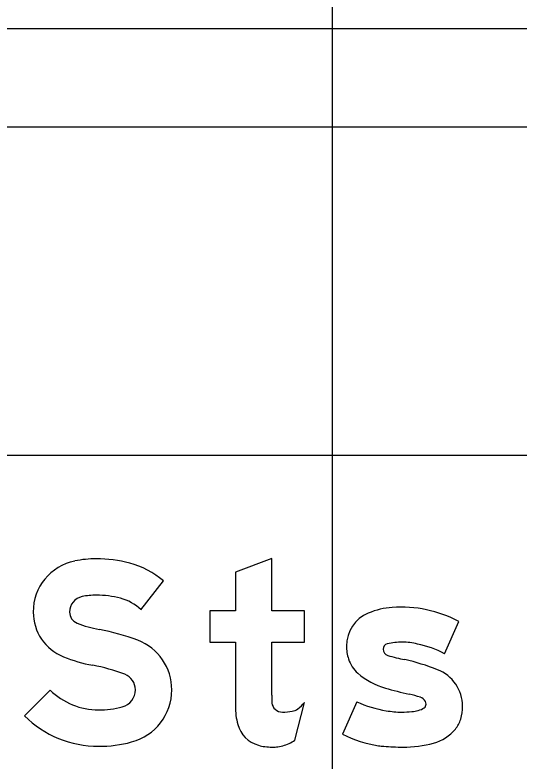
# Model space of a CAD drawing. Extents: x 1797809 to 2198143, y 249608 to 1237864.
# Drawn here: x 2194663.754 to 2194666.826, y 1237207.243 to 1237211.787 of the extents above; entities that cross this region are included whole.
import ezdxf

# ---------------------------------------------------------------- set-up
doc = ezdxf.new("R2010")
doc.units = 0
for name, color, linetype in [('GSBWFILL', 7, 'Continuous'), ('GSCOLORFILL', 7, 'Continuous'), ('GSOUTLINE', 7, 'Continuous'), ('GSSHT', 7, 'Continuous')]:
    doc.layers.add(name, color=color, linetype=linetype)

msp = doc.modelspace()

# ---------------------------------------------------------------- linework, layer by layer
at = {"layer": 'GSBWFILL'}
for p, q in [((2194666.3721, 1237207.896), (2194666.4581, 1237208.0934)), ((2194665.4599, 1237207.3704), (2194665.5182, 1237207.5996)), ((2194665.8367, 1237207.6039), (2194665.7507, 1237207.4066)), ((2194665.7507, 1237207.4066), (2194665.7507, 1237207.4066))]:
    msp.add_line(p, q, dxfattribs=at)
for points in [[(2194665.3189, 1237207.6432), (2194665.3189, 1237207.9671), (2194665.5182, 1237207.9671), (2194665.5182, 1237208.158), (2194665.3189, 1237208.158), (2194665.3189, 1237208.4764), (2194665.0975, 1237208.3924), (2194665.0975, 1237208.158), (2194664.9425, 1237208.158), (2194664.9425, 1237207.9671), (2194665.0975, 1237207.9671), (2194665.0975, 1237207.5763)], [(2194664.5218, 1237208.1647), (2194664.6587, 1237208.3395)], [(2194663.969, 1237207.6752), (2194663.8131, 1237207.5179)]]:
    msp.add_lwpolyline(points, dxfattribs=at)
for centre, major_axis, ratio, start_param, end_param in [((2194664.1829, 1237208.1504), (0, 0.3172), 0.999994, 0.202758, 1.570796), ((2194664.2504, 1237207.8222), (0, 0.6523), 0.999994, 0, 0.202758), ((2194664.2504, 1237207.6746), (0, 0.7999), 0.999994, 6.026234, 6.283185), ((2194664.3246, 1237207.9571), (0, 0.5078), 0.999994, 5.565152, 6.026234), ((2194664.1829, 1237208.1504), (0, 0.0957), 0.999994, 0.202758, 1.570796), ((2194664.2504, 1237207.8222), (0, 0.4308), 0.999994, 0, 0.202758), ((2194664.2504, 1237207.6746), (0, 0.5784), 0.999994, 6.026234, 6.283185), ((2194664.3246, 1237207.9571), (0, 0.2864), 0.999994, 5.523837, 6.026234), ((2194666.0861, 1237207.7176), (0, 0.462), 0.999998, 0.071378, 0.398007), ((2194666.1056, 1237207.4212), (0, 0.759), 0.999998, 5.800291, 6.352301), ((2194664.1596, 1237208.1504), (0, 0.2938), 0.999994, 1.570796, 2.761249), ((2194664.1596, 1237208.1504), (0, 0.0724), 0.999994, 1.570796, 2.761249), ((2194665.9912, 1237207.9434), (0, 0.217), 0.999998, 0.398006, 1.570796), ((2194664.4009, 1237208.7539), (0, 0.7224), 0.999994, 2.761249, 2.95744), ((2194664.0218, 1237206.7186), (0, 1.348), 0.999994, 5.918637, 6.099033), ((2194664.3874, 1237207.6766), (0, 0.3226), 0.999994, 4.712389, 5.918637), ((2194666.0334, 1237207.9434), (0, 0.2592), 0.999998, 1.570796, 1.879779), ((2194666.0302, 1237207.9237), (0, 0.0332), 0.999998, 0.21891, 1.570796), ((2194666.1142, 1237207.5829), (0, 0.3842), 0.999998, 0, 0.239757), ((2194666.1142, 1237207.6033), (0, 0.3638), 0.999998, 6.027142, 6.283185), ((2194666.0886, 1237207.3637), (0, 0.6031), 0.999998, 5.793797, 6.086746), ((2194666.0357, 1237207.9237), (0, 0.0388), 0.999998, 1.570796, 2.88808), ((2194664.4009, 1237208.7539), (0, 0.9438), 0.999994, 2.761249, 2.95744), ((2194665.9711, 1237207.9235), (0, 0.1938), 0.999998, 1.879779, 2.42566), ((2194666.274, 1237208.6753), (0, 0.8272), 0.999998, 2.83708, 2.965597), ((2194665.8396, 1237206.5829), (0, 1.3103), 0.999998, 5.901211, 6.060377), ((2194664.0218, 1237206.7186), (0, 1.1265), 0.999994, 5.918637, 6.099033), ((2194664.3874, 1237207.6766), (0, 0.1011), 0.999994, 4.712389, 5.918637), ((2194666.1269, 1237208.1027), (0, 0.4312), 0.999998, 2.42566, 2.869403), ((2194666.2435, 1237207.5763), (0, 0.2381), 0.999998, 4.712389, 5.919951), ((2194664.2639, 1237207.9727), (0, 0.4189), 0.999994, 2.360607, 3.141593), ((2194664.381, 1237207.6766), (0, 0.1075), 0.999994, 3.401517, 4.712389), ((2194664.381, 1237207.6766), (0, 0.3289), 0.999994, 3.401517, 4.712389), ((2194666.751, 1237210.2468), (0, 2.6643), 0.999998, 2.860128, 2.916667), ((2194666.7051, 1237207.6432), (0, 1.3862), 0.999997, 1.570796, 1.606005), ((2194665.8796, 1237206.4862), (0, 1.1959), 0.999998, 5.990951, 6.04928), ((2194666.2054, 1237207.5783), (0, 0.0564), 0.999998, 5.20773, 5.944931), ((2194664.2639, 1237208.117), (0, 0.5632), 0.999994, 3.141593, 3.401517), ((2194665.5271, 1237207.5763), (0, 0.4297), 0.999997, 1.570796, 1.830698), ((2194665.3825, 1237207.6052), (0, 0.0637), 0.999997, 1.74085, 2.407828), ((2194665.3725, 1237207.7083), (0, 0.1818), 0.999997, 3.756278, 4.071638), ((2194666.1149, 1237208.1993), (0, 0.6571), 0.999998, 2.70455, 2.991718), ((2194666.2332, 1237207.5882), (0, 0.0256), 0.999998, 3.769232, 4.712389), ((2194666.2186, 1237207.5882), (0, 0.0402), 0.999998, 4.712389, 5.146352), ((2194666.2036, 1237207.5763), (0, 0.2779), 0.999998, 4.42655, 4.712389), ((2194665.3845, 1237207.6074), (0, 0.0667), 0.999997, 2.407828, 3.141593), ((2194665.3845, 1237207.8904), (0, 0.3497), 0.999997, 3.141593, 3.310762), ((2194665.4294, 1237207.6276), (0, 0.083), 0.999997, 3.310762, 3.756278), ((2194666.1103, 1237208.0444), (0, 0.5036), 0.999998, 2.95481, 3.141593), ((2194666.1103, 1237208.173), (0, 0.6322), 0.999998, 3.141593, 3.238422), ((2194666.1672, 1237207.6937), (0, 0.15), 0.999998, 3.169414, 3.711965), ((2194664.2639, 1237207.9727), (0, 0.6403), 0.999994, 2.360607, 3.141593), ((2194666.3109, 1237207.5448), (0, 0.1661), 0.999998, 4.009587, 4.42655), ((2194665.2858, 1237207.5121), (0, 0.1799), 0.999997, 1.830698, 2.869526), ((2194666.2338, 1237207.6063), (0, 0.2647), 0.999998, 3.41426, 4.020407), ((2194666.0666, 1237208.0132), (0, 0.6839), 0.999998, 2.661561, 2.999689), ((2194664.2639, 1237208.117), (0, 0.7846), 0.999994, 3.141593, 3.401517), ((2194665.3118, 1237207.5882), (0, 0.2634), 0.999997, 3.427755, 3.738844), ((2194666.1173, 1237208.0804), (0, 0.7528), 0.999998, 3.141593, 3.39368), ((2194665.3189, 1237207.6308), (0, 0.3032), 0.999997, 2.869526, 3.141593), ((2194665.3189, 1237207.7643), (0, 0.4367), 0.999997, 3.141593, 3.205734), ((2194665.3354, 1237207.5081), (0, 0.1799), 0.999997, 3.205734, 3.427755), ((2194666.0481, 1237207.8842), (0, 0.5536), 0.999998, 2.999689, 3.056979), ((2194666.1173, 1237208.6876), (0, 1.3599), 0.999998, 3.056204, 3.141593)]:
    msp.add_ellipse(centre, major_axis=major_axis, ratio=ratio, start_param=start_param, end_param=end_param, dxfattribs=at)
at = {"layer": 'GSCOLORFILL'}
for p, q in [((2194650.2188, 1237211.7037), (2194671.6973, 1237211.7037)), ((2194666.3721, 1237207.896), (2194666.4581, 1237208.0934)), ((2194665.4599, 1237207.3704), (2194665.5182, 1237207.5996)), ((2194665.8367, 1237207.6039), (2194665.7507, 1237207.4066)), ((2194665.7507, 1237207.4066), (2194665.7507, 1237207.4066))]:
    msp.add_line(p, q, dxfattribs=at)
for points in [[(2194665.3189, 1237207.6432), (2194665.3189, 1237207.9671), (2194665.5182, 1237207.9671), (2194665.5182, 1237208.158), (2194665.3189, 1237208.158), (2194665.3189, 1237208.4764), (2194665.0975, 1237208.3924), (2194665.0975, 1237208.158), (2194664.9425, 1237208.158), (2194664.9425, 1237207.9671), (2194665.0975, 1237207.9671), (2194665.0975, 1237207.5763)], [(2194664.5218, 1237208.1647), (2194664.6587, 1237208.3395)], [(2194663.969, 1237207.6752), (2194663.8131, 1237207.5179)]]:
    msp.add_lwpolyline(points, dxfattribs=at)
for centre, major_axis, ratio, start_param, end_param in [((2194664.1829, 1237208.1504), (0, 0.3172), 0.999994, 0.202758, 1.570796), ((2194664.2504, 1237207.8222), (0, 0.6523), 0.999994, 0, 0.202758), ((2194664.2504, 1237207.6746), (0, 0.7999), 0.999994, 6.026234, 6.283185), ((2194664.3246, 1237207.9571), (0, 0.5078), 0.999994, 5.565152, 6.026234), ((2194664.1829, 1237208.1504), (0, 0.0957), 0.999994, 0.202758, 1.570796), ((2194664.2504, 1237207.8222), (0, 0.4308), 0.999994, 0, 0.202758), ((2194664.2504, 1237207.6746), (0, 0.5784), 0.999994, 6.026234, 6.283185), ((2194664.3246, 1237207.9571), (0, 0.2864), 0.999994, 5.523837, 6.026234), ((2194666.0861, 1237207.7176), (0, 0.462), 0.999998, 0.071378, 0.398007), ((2194666.1056, 1237207.4212), (0, 0.759), 0.999998, 5.800291, 6.352301), ((2194664.1596, 1237208.1504), (0, 0.2938), 0.999994, 1.570796, 2.761249), ((2194664.1596, 1237208.1504), (0, 0.0724), 0.999994, 1.570796, 2.761249), ((2194665.9912, 1237207.9434), (0, 0.217), 0.999998, 0.398006, 1.570796), ((2194664.4009, 1237208.7539), (0, 0.7224), 0.999994, 2.761249, 2.95744), ((2194664.0218, 1237206.7186), (0, 1.348), 0.999994, 5.918637, 6.099033), ((2194664.3874, 1237207.6766), (0, 0.3226), 0.999994, 4.712389, 5.918637), ((2194666.0334, 1237207.9434), (0, 0.2592), 0.999998, 1.570796, 1.879779), ((2194666.0302, 1237207.9237), (0, 0.0332), 0.999998, 0.21891, 1.570796), ((2194666.1142, 1237207.5829), (0, 0.3842), 0.999998, 0, 0.239757), ((2194666.1142, 1237207.6033), (0, 0.3638), 0.999998, 6.027142, 6.283185), ((2194666.0886, 1237207.3637), (0, 0.6031), 0.999998, 5.793797, 6.086746), ((2194666.0357, 1237207.9237), (0, 0.0388), 0.999998, 1.570796, 2.88808), ((2194664.4009, 1237208.7539), (0, 0.9438), 0.999994, 2.761249, 2.95744), ((2194665.9711, 1237207.9235), (0, 0.1938), 0.999998, 1.879779, 2.42566), ((2194666.274, 1237208.6753), (0, 0.8272), 0.999998, 2.83708, 2.965597), ((2194665.8396, 1237206.5829), (0, 1.3103), 0.999998, 5.901211, 6.060377), ((2194664.0218, 1237206.7186), (0, 1.1265), 0.999994, 5.918637, 6.099033), ((2194664.3874, 1237207.6766), (0, 0.1011), 0.999994, 4.712389, 5.918637), ((2194666.1269, 1237208.1027), (0, 0.4312), 0.999998, 2.42566, 2.869403), ((2194666.2435, 1237207.5763), (0, 0.2381), 0.999998, 4.712389, 5.919951), ((2194664.2639, 1237207.9727), (0, 0.4189), 0.999994, 2.360607, 3.141593), ((2194664.381, 1237207.6766), (0, 0.1075), 0.999994, 3.401517, 4.712389), ((2194664.381, 1237207.6766), (0, 0.3289), 0.999994, 3.401517, 4.712389), ((2194666.751, 1237210.2468), (0, 2.6643), 0.999998, 2.860128, 2.916667), ((2194666.7051, 1237207.6432), (0, 1.3862), 0.999997, 1.570796, 1.606005), ((2194665.8796, 1237206.4862), (0, 1.1959), 0.999998, 5.990951, 6.04928), ((2194666.2054, 1237207.5783), (0, 0.0564), 0.999998, 5.20773, 5.944931), ((2194664.2639, 1237208.117), (0, 0.5632), 0.999994, 3.141593, 3.401517), ((2194665.5271, 1237207.5763), (0, 0.4297), 0.999997, 1.570796, 1.830698), ((2194665.3825, 1237207.6052), (0, 0.0637), 0.999997, 1.74085, 2.407828), ((2194665.3725, 1237207.7083), (0, 0.1818), 0.999997, 3.756278, 4.071638), ((2194666.1149, 1237208.1993), (0, 0.6571), 0.999998, 2.70455, 2.991718), ((2194666.2332, 1237207.5882), (0, 0.0256), 0.999998, 3.769232, 4.712389), ((2194666.2186, 1237207.5882), (0, 0.0402), 0.999998, 4.712389, 5.146352), ((2194666.2036, 1237207.5763), (0, 0.2779), 0.999998, 4.42655, 4.712389), ((2194665.3845, 1237207.6074), (0, 0.0667), 0.999997, 2.407828, 3.141593), ((2194665.3845, 1237207.8904), (0, 0.3497), 0.999997, 3.141593, 3.310762), ((2194665.4294, 1237207.6276), (0, 0.083), 0.999997, 3.310762, 3.756278), ((2194666.1103, 1237208.0444), (0, 0.5036), 0.999998, 2.95481, 3.141593), ((2194666.1103, 1237208.173), (0, 0.6322), 0.999998, 3.141593, 3.238422), ((2194666.1672, 1237207.6937), (0, 0.15), 0.999998, 3.169414, 3.711965), ((2194664.2639, 1237207.9727), (0, 0.6403), 0.999994, 2.360607, 3.141593), ((2194666.3109, 1237207.5448), (0, 0.1661), 0.999998, 4.009587, 4.42655), ((2194665.2858, 1237207.5121), (0, 0.1799), 0.999997, 1.830698, 2.869526), ((2194666.2338, 1237207.6063), (0, 0.2647), 0.999998, 3.41426, 4.020407), ((2194666.0666, 1237208.0132), (0, 0.6839), 0.999998, 2.661561, 2.999689), ((2194664.2639, 1237208.117), (0, 0.7846), 0.999994, 3.141593, 3.401517), ((2194665.3118, 1237207.5882), (0, 0.2634), 0.999997, 3.427755, 3.738844), ((2194666.1173, 1237208.0804), (0, 0.7528), 0.999998, 3.141593, 3.39368), ((2194665.3189, 1237207.6308), (0, 0.3032), 0.999997, 2.869526, 3.141593), ((2194665.3189, 1237207.7643), (0, 0.4367), 0.999997, 3.141593, 3.205734), ((2194665.3354, 1237207.5081), (0, 0.1799), 0.999997, 3.205734, 3.427755), ((2194666.0481, 1237207.8842), (0, 0.5536), 0.999998, 2.999689, 3.056979), ((2194666.1173, 1237208.6876), (0, 1.3599), 0.999998, 3.056204, 3.141593)]:
    msp.add_ellipse(centre, major_axis=major_axis, ratio=ratio, start_param=start_param, end_param=end_param, dxfattribs=at)
at = {"layer": 'GSOUTLINE'}
for p, q in [((2194666.3721, 1237207.896), (2194666.4581, 1237208.0934)), ((2194665.4599, 1237207.3704), (2194665.5182, 1237207.5996)), ((2194665.8367, 1237207.6039), (2194665.7507, 1237207.4066)), ((2194665.7507, 1237207.4066), (2194665.7507, 1237207.4066))]:
    msp.add_line(p, q, dxfattribs=at)
for points in [[(2194665.3189, 1237207.6432), (2194665.3189, 1237207.9671), (2194665.5182, 1237207.9671), (2194665.5182, 1237208.158), (2194665.3189, 1237208.158), (2194665.3189, 1237208.4764), (2194665.0975, 1237208.3924), (2194665.0975, 1237208.158), (2194664.9425, 1237208.158), (2194664.9425, 1237207.9671), (2194665.0975, 1237207.9671), (2194665.0975, 1237207.5763)], [(2194664.5218, 1237208.1647), (2194664.6587, 1237208.3395)], [(2194663.969, 1237207.6752), (2194663.8131, 1237207.5179)]]:
    msp.add_lwpolyline(points, dxfattribs=at)
for centre, major_axis, ratio, start_param, end_param in [((2194664.1829, 1237208.1504), (0, 0.3172), 0.999994, 0.202758, 1.570796), ((2194664.2504, 1237207.8222), (0, 0.6523), 0.999994, 0, 0.202758), ((2194664.2504, 1237207.6746), (0, 0.7999), 0.999994, 6.026234, 6.283185), ((2194664.3246, 1237207.9571), (0, 0.5078), 0.999994, 5.565152, 6.026234), ((2194664.1829, 1237208.1504), (0, 0.0957), 0.999994, 0.202758, 1.570796), ((2194664.2504, 1237207.8222), (0, 0.4308), 0.999994, 0, 0.202758), ((2194664.2504, 1237207.6746), (0, 0.5784), 0.999994, 6.026234, 6.283185), ((2194664.3246, 1237207.9571), (0, 0.2864), 0.999994, 5.523837, 6.026234), ((2194666.0861, 1237207.7176), (0, 0.462), 0.999998, 0.071378, 0.398007), ((2194666.1056, 1237207.4212), (0, 0.759), 0.999998, 5.800291, 6.352301), ((2194664.1596, 1237208.1504), (0, 0.2938), 0.999994, 1.570796, 2.761249), ((2194664.1596, 1237208.1504), (0, 0.0724), 0.999994, 1.570796, 2.761249), ((2194665.9912, 1237207.9434), (0, 0.217), 0.999998, 0.398006, 1.570796), ((2194664.4009, 1237208.7539), (0, 0.7224), 0.999994, 2.761249, 2.95744), ((2194664.0218, 1237206.7186), (0, 1.348), 0.999994, 5.918637, 6.099033), ((2194664.3874, 1237207.6766), (0, 0.3226), 0.999994, 4.712389, 5.918637), ((2194666.0334, 1237207.9434), (0, 0.2592), 0.999998, 1.570796, 1.879779), ((2194666.0302, 1237207.9237), (0, 0.0332), 0.999998, 0.21891, 1.570796), ((2194666.1142, 1237207.5829), (0, 0.3842), 0.999998, 0, 0.239757), ((2194666.1142, 1237207.6033), (0, 0.3638), 0.999998, 6.027142, 6.283185), ((2194666.0886, 1237207.3637), (0, 0.6031), 0.999998, 5.793797, 6.086746), ((2194666.0357, 1237207.9237), (0, 0.0388), 0.999998, 1.570796, 2.88808), ((2194664.4009, 1237208.7539), (0, 0.9438), 0.999994, 2.761249, 2.95744), ((2194665.9711, 1237207.9235), (0, 0.1938), 0.999998, 1.879779, 2.42566), ((2194666.274, 1237208.6753), (0, 0.8272), 0.999998, 2.83708, 2.965597), ((2194665.8396, 1237206.5829), (0, 1.3103), 0.999998, 5.901211, 6.060377), ((2194664.0218, 1237206.7186), (0, 1.1265), 0.999994, 5.918637, 6.099033), ((2194664.3874, 1237207.6766), (0, 0.1011), 0.999994, 4.712389, 5.918637), ((2194666.1269, 1237208.1027), (0, 0.4312), 0.999998, 2.42566, 2.869403), ((2194666.2435, 1237207.5763), (0, 0.2381), 0.999998, 4.712389, 5.919951), ((2194664.2639, 1237207.9727), (0, 0.4189), 0.999994, 2.360607, 3.141593), ((2194664.381, 1237207.6766), (0, 0.1075), 0.999994, 3.401517, 4.712389), ((2194664.381, 1237207.6766), (0, 0.3289), 0.999994, 3.401517, 4.712389), ((2194666.751, 1237210.2468), (0, 2.6643), 0.999998, 2.860128, 2.916667), ((2194666.7051, 1237207.6432), (0, 1.3862), 0.999997, 1.570796, 1.606005), ((2194665.8796, 1237206.4862), (0, 1.1959), 0.999998, 5.990951, 6.04928), ((2194666.2054, 1237207.5783), (0, 0.0564), 0.999998, 5.20773, 5.944931), ((2194664.2639, 1237208.117), (0, 0.5632), 0.999994, 3.141593, 3.401517), ((2194665.5271, 1237207.5763), (0, 0.4297), 0.999997, 1.570796, 1.830698), ((2194665.3825, 1237207.6052), (0, 0.0637), 0.999997, 1.74085, 2.407828), ((2194665.3725, 1237207.7083), (0, 0.1818), 0.999997, 3.756278, 4.071638), ((2194666.1149, 1237208.1993), (0, 0.6571), 0.999998, 2.70455, 2.991718), ((2194666.2332, 1237207.5882), (0, 0.0256), 0.999998, 3.769232, 4.712389), ((2194666.2186, 1237207.5882), (0, 0.0402), 0.999998, 4.712389, 5.146352), ((2194666.2036, 1237207.5763), (0, 0.2779), 0.999998, 4.42655, 4.712389), ((2194665.3845, 1237207.6074), (0, 0.0667), 0.999997, 2.407828, 3.141593), ((2194665.3845, 1237207.8904), (0, 0.3497), 0.999997, 3.141593, 3.310762), ((2194665.4294, 1237207.6276), (0, 0.083), 0.999997, 3.310762, 3.756278), ((2194666.1103, 1237208.0444), (0, 0.5036), 0.999998, 2.95481, 3.141593), ((2194666.1103, 1237208.173), (0, 0.6322), 0.999998, 3.141593, 3.238422), ((2194666.1672, 1237207.6937), (0, 0.15), 0.999998, 3.169414, 3.711965), ((2194664.2639, 1237207.9727), (0, 0.6403), 0.999994, 2.360607, 3.141593), ((2194666.3109, 1237207.5448), (0, 0.1661), 0.999998, 4.009587, 4.42655), ((2194665.2858, 1237207.5121), (0, 0.1799), 0.999997, 1.830698, 2.869526), ((2194666.2338, 1237207.6063), (0, 0.2647), 0.999998, 3.41426, 4.020407), ((2194666.0666, 1237208.0132), (0, 0.6839), 0.999998, 2.661561, 2.999689), ((2194664.2639, 1237208.117), (0, 0.7846), 0.999994, 3.141593, 3.401517), ((2194665.3118, 1237207.5882), (0, 0.2634), 0.999997, 3.427755, 3.738844), ((2194666.1173, 1237208.0804), (0, 0.7528), 0.999998, 3.141593, 3.39368), ((2194665.3189, 1237207.6308), (0, 0.3032), 0.999997, 2.869526, 3.141593), ((2194665.3189, 1237207.7643), (0, 0.4367), 0.999997, 3.141593, 3.205734), ((2194665.3354, 1237207.5081), (0, 0.1799), 0.999997, 3.205734, 3.427755), ((2194666.0481, 1237207.8842), (0, 0.5536), 0.999998, 2.999689, 3.056979), ((2194666.1173, 1237208.6876), (0, 1.3599), 0.999998, 3.056204, 3.141593)]:
    msp.add_ellipse(centre, major_axis=major_axis, ratio=ratio, start_param=start_param, end_param=end_param, dxfattribs=at)
at = {"layer": 'GSSHT'}
for p, q in [((2194665.6881, 1237163.1062), (2194665.6881, 1237223.1062)), ((2194547.6881, 1237211.1062), (2194677.6881, 1237211.1062)), ((2194547.6881, 1237209.1062), (2194677.6881, 1237209.1062))]:
    msp.add_line(p, q, dxfattribs=at)

doc.saveas('drawing.dxf')
